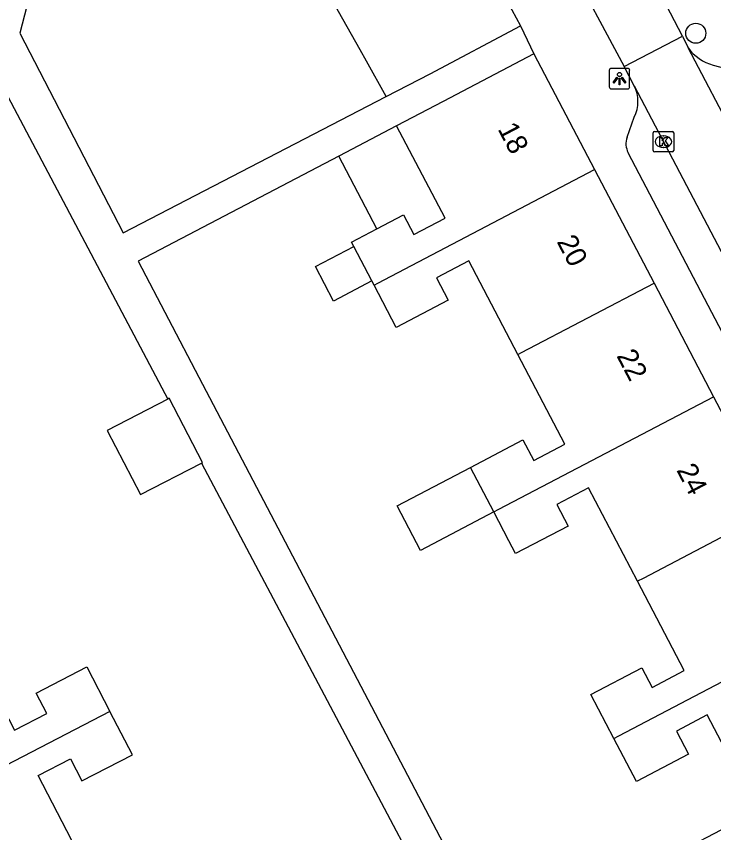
# Model space of a CAD drawing. Extents: x 158352 to 159489, y 383828 to 384597.
# Drawn here: x 159344.21 to 159378.23, y 384353.67 to 384393.49 of the extents above; entities that cross this region are included whole.
import ezdxf

# ---------------------------------------------------------------- set-up
doc = ezdxf.new("R2010")
doc.units = 0
for name, color, linetype in [('IMGEO_Boom', 7, 'Continuous'), ('IMGEO_Kolk', 7, 'Continuous'), ('IMGEO_Lichtpunt', 7, 'Continuous'), ('IMGEO_Pand', 7, 'Continuous'), ('IMGEO_Pand_nummerreeks', 7, 'Continuous'), ('IMGEO_Rijbaan_lokaal_open', 7, 'Continuous'), ('IMGEO_Voetpad_open', 7, 'Continuous')]:
    doc.layers.add(name, color=color, linetype=linetype)

msp = doc.modelspace()

# ---------------------------------------------------------------- linework, layer by layer
at = {"layer": 'IMGEO_Boom'}
msp.add_circle((159377.354, 384392.663), 0.489, dxfattribs=at)
at = {"layer": 'IMGEO_Kolk'}
for p, q in [((159375.276, 384386.95), (159375.276, 384387.802)), ((159375.351, 384387.876), (159376.203, 384387.876)), ((159376.277, 384387.802), (159376.277, 384386.95)), ((159375.764, 384387.656), (159375.789, 384387.656)), ((159375.787, 384387.096), (159375.762, 384387.096)), ((159376.203, 384386.876), (159375.351, 384386.876))]:
    msp.add_line(p, q, dxfattribs=at)
for points in [[(159375.276, 384386.95), (159375.276, 384387.802)], [(159375.351, 384387.876), (159376.203, 384387.876)], [(159376.277, 384387.802), (159376.277, 384386.95)], [(159375.597, 384387.576), (159375.72, 384387.576), (159375.72, 384387.425), (159375.85, 384387.576), (159376.014, 384387.576), (159375.868, 384387.425), (159376.021, 384387.176), (159375.869, 384387.176), (159375.784, 384387.34), (159375.72, 384387.273), (159375.72, 384387.176), (159375.597, 384387.176), (159375.597, 384387.576)], [(159376.203, 384386.876), (159375.351, 384386.876)]]:
    msp.add_lwpolyline(points, dxfattribs=at)
for centre, start, end in [((159375.353, 384387.8), 91.552, 178.448), ((159375.353, 384387.8), 91.552, 178.448), ((159376.201, 384387.8), 1.552, 88.448), ((159376.201, 384387.8), 1.552, 88.448), ((159375.353, 384386.952), 181.552, 268.448), ((159375.353, 384386.952), 181.552, 268.448), ((159376.201, 384386.952), 271.552, 358.448), ((159376.201, 384386.952), 271.552, 358.448)]:
    msp.add_arc(centre, 0.0765, start, end, dxfattribs=at)
for centre, major_axis, ratio, start_param, end_param in [((159375.763, 384387.376), (-0.387, 0.002), 0.722429, 4.712389, 7.853982), ((159375.788, 384387.376), (-0.39, 0.002), 0.717154, 1.570796, 4.712389)]:
    msp.add_ellipse(centre, major_axis=major_axis, ratio=ratio, start_param=start_param, end_param=end_param, dxfattribs=at)
at = {"layer": 'IMGEO_Lichtpunt'}
for p, q in [((159373.132, 384390.856), (159373.132, 384390.049)), ((159373.132, 384390.856), (159373.132, 384390.049)), ((159374.034, 384390.951), (159373.226, 384390.951)), ((159374.034, 384390.951), (159373.226, 384390.951)), ((159374.128, 384390.049), (159374.128, 384390.856)), ((159374.128, 384390.049), (159374.128, 384390.856)), ((159373.226, 384389.955), (159374.034, 384389.955)), ((159373.226, 384389.955), (159374.034, 384389.955))]:
    msp.add_line(p, q, dxfattribs=at)
for points in [[(159373.506, 384390.52), (159373.545, 384390.492), (159373.357, 384390.23), (159373.319, 384390.257), (159373.506, 384390.52)], [(159373.608, 384390.472), (159373.655, 384390.472), (159373.655, 384390.15), (159373.608, 384390.15), (159373.608, 384390.472)], [(159373.718, 384390.492), (159373.756, 384390.519), (159373.943, 384390.257), (159373.904, 384390.229), (159373.718, 384390.492)]]:
    msp.add_lwpolyline(points, dxfattribs=at)
msp.add_circle((159373.631, 384390.654), 0.0994, dxfattribs=at)
for centre, start, end in [((159373.226, 384390.856), 90, 180), ((159373.226, 384390.856), 90, 180), ((159374.034, 384390.856), 0, 90), ((159374.034, 384390.856), 0, 90), ((159373.226, 384390.049), 180, 270), ((159373.226, 384390.049), 180, 270), ((159374.034, 384390.049), 270, 0), ((159374.034, 384390.049), 270, 360)]:
    msp.add_arc(centre, 0.0946, start, end, dxfattribs=at)
at = {"layer": 'IMGEO_Pand'}
for points in [[(159362.258, 384389.583), (159361.29, 384391.308), (159360.986, 384391.849), (159359.293, 384394.866), (159359.641, 384396.135), (159360.421, 384398.979)], [(159367.664, 384397.139), (159367.316, 384395.781), (159368.809, 384393.022)], [(159362.258, 384389.583), (159364.389, 384390.687), (159368.809, 384393.022)], [(159369.457, 384391.66), (159365.029, 384389.34), (159362.76, 384388.151)], [(159369.457, 384391.66), (159372.415, 384386.014)], [(159362.76, 384388.151), (159359.94, 384386.673)], [(159361.802, 384383.12), (159363.102, 384383.801), (159363.601, 384382.849), (159365.121, 384383.646), (159362.76, 384388.151)], [(159361.802, 384383.12), (159359.94, 384386.673)], [(159361.662, 384380.379), (159361.843, 384380.474), (159372.415, 384386.014)], [(159372.415, 384386.014), (159375.318, 384380.474)], [(159360.67, 384382.271), (159360.565, 384382.472), (159361.802, 384383.12)], [(159361.555, 384380.582), (159359.687, 384379.604), (159358.802, 384381.292), (159360.67, 384382.271)], [(159361.555, 384380.582), (159360.67, 384382.271)], [(159368.674, 384376.992), (159366.282, 384381.557), (159364.708, 384380.732), (159365.276, 384379.647), (159362.741, 384378.319), (159361.662, 384380.379)], [(159361.662, 384380.379), (159361.555, 384380.582)], [(159368.674, 384376.992), (159368.858, 384377.089), (159375.318, 384380.474)], [(159375.318, 384380.474), (159378.22, 384374.935)], [(159366.365, 384371.484), (159368.924, 384372.825), (159369.449, 384371.824), (159370.966, 384372.618), (159368.674, 384376.992)], [(159351.593, 384374.818), (159348.647, 384373.289), (159350.271, 384370.159), (159353.242, 384371.702)], [(159353.242, 384371.702), (159353.298, 384371.731), (159351.674, 384374.86), (159351.593, 384374.818)], [(159367.5, 384369.317), (159367.746, 384369.446), (159378.22, 384374.935)], [(159378.22, 384374.935), (159381.122, 384369.396)], [(159367.5, 384369.317), (159363.919, 384367.44), (159362.783, 384369.607), (159366.365, 384371.484)], [(159367.5, 384369.317), (159366.365, 384371.484)], [(159374.513, 384365.931), (159372.126, 384370.486), (159370.573, 384369.672), (159371.121, 384368.627), (159368.564, 384367.287), (159368.237, 384367.911), (159367.5, 384369.317)], [(159381.122, 384369.396), (159374.782, 384366.072), (159374.513, 384365.931)], [(159373.357, 384358.265), (159372.237, 384360.404), (159374.728, 384361.709), (159375.226, 384360.758), (159376.793, 384361.579), (159374.513, 384365.931)], [(159373.357, 384358.265), (159373.6, 384358.392), (159384.025, 384363.855)], [(159341.855, 384363.034), (159344.123, 384358.666), (159345.699, 384359.484), (159345.181, 384360.481), (159347.645, 384361.76), (159348.774, 384359.585)], [(159348.774, 384359.585), (159338.135, 384354.062)], [(159347.621, 384351.945), (159345.28, 384356.454), (159346.856, 384357.272), (159347.414, 384356.198), (159349.871, 384357.473), (159348.774, 384359.585)], [(159380.364, 384354.739), (159377.916, 384359.41), (159376.406, 384358.619), (159376.997, 384357.491), (159374.459, 384356.162), (159373.357, 384358.265)]]:
    msp.add_lwpolyline(points, dxfattribs=at)
at = {"layer": 'IMGEO_Rijbaan_lokaal_open'}
for points in [[(159372.206, 384401.162), (159371.021, 384396.358), (159373.852, 384391.039)], [(159376.698, 384392.515), (159374.375, 384396.994), (159375.254, 384400.467)], [(159373.852, 384391.039), (159376.698, 384392.515)], [(159376.698, 384392.515), (159376.986, 384391.96)], [(159388.771, 384369.508), (159376.986, 384391.96)], [(159374.348, 384390.099), (159373.852, 384391.039)], [(159374.348, 384390.099), (159386.053, 384367.808)]]:
    msp.add_lwpolyline(points, dxfattribs=at)
at = {"layer": 'IMGEO_Voetpad_open'}
for points in [[(159369.186, 384433.768), (159355.918, 384437.161), (159344.386, 384392.663), (159349.428, 384382.933), (159362.258, 384389.583)], [(159368.809, 384393.022), (159369.457, 384391.66)], [(159330.299, 384385.335), (159341.128, 384390.958), (159343.029, 384390.995), (159351.593, 384374.818)], [(159378.2, 384391.116), (159379.24, 384390.837)], [(159374.002, 384387.595), (159374.351, 384388.571)], [(159359.94, 384386.673), (159350.156, 384381.546), (159353.118, 384375.893), (159367.687, 384348.095), (159380.364, 384354.739)], [(159382.973, 384369.859), (159382.696, 384370.368), (159380.606, 384374.324), (159374.055, 384386.839)], [(159353.242, 384371.702), (159366.09, 384347.432), (159356.065, 384342.584), (159356.16, 384342.394), (159353.305, 384340.97)]]:
    msp.add_lwpolyline(points, dxfattribs=at)
for centre, radius, start, end in [((159378.697, 384393.126), 2.07, 214.272, 256.1123), ((159372.851, 384389.332), 1.682, 333.1013, 27.1237), ((159374.887, 384387.277), 0.94, 160.2471, 207.7733)]:
    msp.add_arc(centre, radius, start, end, dxfattribs=at)

# ---------------------------------------------------------------- texts
at = {"layer": 'IMGEO_Pand_nummerreeks'}
for s, rotation, p in [('18', 297.6507, (159367.672, 384387.999)), ('20', 297.6521, (159370.551, 384382.504)), ('22', 297.6521, (159373.469, 384376.934)), ('24', 297.6507, (159376.392, 384371.356))]:
    msp.add_text(s, height=1, rotation=rotation, dxfattribs=at).set_placement(p)

doc.saveas('drawing.dxf')
